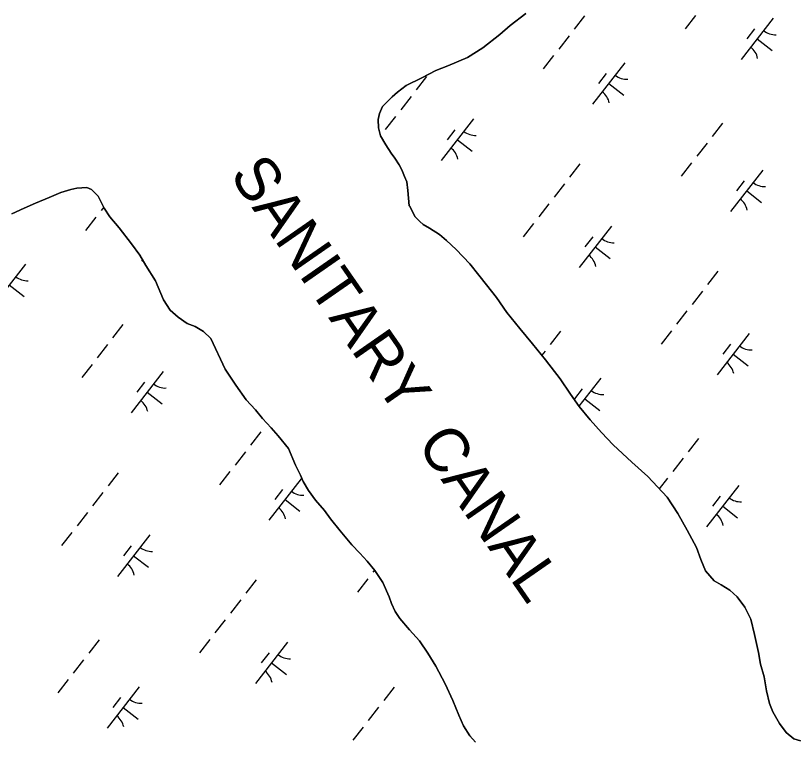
# Model space of a CAD drawing. Extents: x 3888273 to 3909528, y 158682 to 181032.
# Drawn here: x 3904884 to 3905625, y 171989 to 172680 of the extents above; entities that cross this region are included whole.
import ezdxf

# ---------------------------------------------------------------- set-up
doc = ezdxf.new("R2010")
doc.units = 0
for name, color, linetype in [('V-RIVR-IDEN', 7, 'Continuous'), ('V-TOPO-SHOR', 7, 'Continuous'), ('V-WETL-SWMP', 7, 'Continuous')]:
    doc.layers.add(name, color=color, linetype=linetype)

msp = doc.modelspace()

# ---------------------------------------------------------------- linework, layer by layer
at = {"layer": 'V-TOPO-SHOR'}
for points in [[(3905369.2, 172682.09), (3905354.23, 172670.81), (3905344.39, 172662.36), (3905328.23, 172649.48), (3905313.63, 172640.19), (3905295.04, 172632.45), (3905283.57, 172627.96), (3905270.14, 172621.07), (3905255.52, 172613.76), (3905247.24, 172607.32), (3905242.12, 172602.9), (3905232.69, 172593.66), (3905229.98, 172586.88), (3905228.84, 172581.31), (3905228.93, 172573.36), (3905230.99, 172565.84), (3905235.85, 172557.15), (3905241.1, 172549.26), (3905244.72, 172544.53), (3905248.76, 172538.21), (3905251.19, 172533.48), (3905253.64, 172527.14), (3905256.08, 172522.01), (3905256.96, 172513.67), (3905258.31, 172498.99), (3905258.71, 172498.6), (3905260.74, 172494.65), (3905263.98, 172488.72), (3905268.4, 172484), (3905271.6, 172481.25), (3905277.6, 172477.74), (3905287.19, 172471.88), (3905293.61, 172465.99), (3905302.84, 172457.35), (3905316.09, 172443.98), (3905324.55, 172432.95), (3905331.79, 172423.89), (3905341.45, 172411.67), (3905351.14, 172397.47), (3905363.61, 172382.11), (3905375.68, 172367.54), (3905388.15, 172352.58), (3905401.85, 172334.45), (3905411.94, 172319.86), (3905420, 172308.02), (3905430.46, 172295.42), (3905441.32, 172283.22), (3905452.56, 172271.42), (3905470.22, 172254.92), (3905485.46, 172241.18), (3905503.93, 172221.51), (3905514.03, 172206.12), (3905522.93, 172190.33), (3905531.85, 172173.74), (3905535.94, 172162.26), (3905540.42, 172151.58), (3905548.47, 172142.13), (3905555.26, 172138.23), (3905563.65, 172133.15), (3905570.47, 172126.87), (3905577.73, 172117.01), (3905583.41, 172105.55), (3905587.14, 172090.89), (3905590.89, 172073.85), (3905592.6, 172062.75), (3905596.3, 172050.47)], [(3905321.35, 171988.48), (3905316.12, 171994.38), (3905310.06, 172003.85), (3905305.58, 172014.13), (3905299.88, 172027.98), (3905292.56, 172043.79), (3905283.64, 172060.78), (3905275.96, 172073.01), (3905267.9, 172084.84), (3905258.65, 172095.47), (3905249.4, 172106.1), (3905244.96, 172112.81), (3905241.31, 172120.32), (3905239.25, 172126.65), (3905233.15, 172140.49), (3905225.48, 172151.93), (3905218.24, 172160.6), (3905211.41, 172168.47), (3905203.77, 172176.33), (3905192.51, 172189.72), (3905183.26, 172201.14), (3905177.61, 172209.03), (3905169.17, 172218.87), (3905162.32, 172227.94), (3905157.46, 172236.62), (3905154.62, 172242.55), (3905150.15, 172252.04), (3905143.23, 172267.86), (3905133.57, 172280.07), (3905126.73, 172287.55), (3905118.7, 172296.6), (3905111.86, 172304.87), (3905103.02, 172314.23), (3905093.26, 172328.19), (3905083.17, 172343.42), (3905069.35, 172372.67), (3905062.53, 172379.35), (3905054.54, 172384.03), (3905046.96, 172387.13), (3905038.16, 172393), (3905030.54, 172399.67), (3905024.48, 172409.54), (3905016.74, 172427.73), (3905007.45, 172442.33), (3905001.78, 172452.2), (3904993.73, 172462.85), (3904982.04, 172478.21), (3904973.2, 172488.45), (3904967.95, 172496.74), (3904962.27, 172508.2), (3904955.84, 172514.49), (3904951.45, 172516.43), (3904941.93, 172515.93), (3904935.98, 172514.68), (3904926.48, 172511.8), (3904915.4, 172506.91), (3904902.35, 172501.61), (3904891.68, 172496.73), (3904879.81, 172491.44)], [(3905596.3, 172050.47), (3905598.43, 172037.39), (3905601.33, 172025.1), (3905604.6, 172017.19), (3905610.67, 172006.13), (3905617.12, 171997.46), (3905624.33, 171991.58), (3905630.71, 171989.66)]]:
    msp.add_lwpolyline(points, dxfattribs=at)
at = {"layer": 'V-WETL-SWMP'}
for p, q in [((3905354.23, 172670.81), (3905369.21, 172682.09)), ((3905425.25, 172679.95), (3905415.42, 172667.32)), ((3905530.71, 172680.19), (3905520.89, 172667.57)), ((3905604.85, 172677.72), (3905574.15, 172638.26)), ((3905344.39, 172662.36), (3905354.23, 172670.81)), ((3905587.1, 172667.46), (3905579.73, 172657.99)), ((3905328.23, 172649.48), (3905344.39, 172662.36)), ((3905410.51, 172661.01), (3905400.69, 172648.38)), ((3905589.5, 172657.99), (3905603.71, 172646.94)), ((3905313.63, 172640.19), (3905328.23, 172649.48)), ((3905295.04, 172632.45), (3905313.63, 172640.19)), ((3905395.77, 172642.07), (3905385.95, 172629.44)), ((3905283.57, 172627.96), (3905295.04, 172632.45)), ((3905463.61, 172635.27), (3905432.91, 172595.81)), ((3905270.14, 172621.07), (3905283.57, 172627.96)), ((3905445.86, 172625.01), (3905438.49, 172615.54)), ((3905255.52, 172613.76), (3905270.14, 172621.07)), ((3905274.8, 172622.16), (3905264.98, 172609.53)), ((3905448.26, 172615.54), (3905462.47, 172604.49)), ((3905247.24, 172607.32), (3905255.52, 172613.76)), ((3905232.69, 172593.66), (3905242.12, 172602.9)), ((3905242.12, 172602.9), (3905247.24, 172607.32)), ((3905260.06, 172603.22), (3905250.24, 172590.59)), ((3905229.98, 172586.88), (3905232.69, 172593.66)), ((3905228.84, 172581.31), (3905229.98, 172586.88)), ((3905228.93, 172573.36), (3905228.84, 172581.31)), ((3905245.32, 172584.27), (3905235.5, 172571.65)), ((3905319.47, 172581.8), (3905288.76, 172542.34)), ((3905230.99, 172565.84), (3905228.93, 172573.36)), ((3905301.71, 172571.54), (3905294.34, 172562.07)), ((3905556.53, 172577.81), (3905546.7, 172565.18)), ((3905235.85, 172557.15), (3905230.99, 172565.84)), ((3905241.1, 172549.26), (3905235.85, 172557.15)), ((3905304.12, 172562.07), (3905318.32, 172551.02)), ((3905541.79, 172558.86), (3905531.97, 172546.24)), ((3905244.72, 172544.53), (3905241.1, 172549.26)), ((3905248.76, 172538.22), (3905244.72, 172544.53)), ((3905251.19, 172533.48), (3905248.76, 172538.22)), ((3905253.64, 172527.14), (3905251.19, 172533.48)), ((3905420.82, 172538.96), (3905410.99, 172526.33)), ((3905527.05, 172539.92), (3905517.23, 172527.29)), ((3905256.08, 172522.01), (3905253.64, 172527.14)), ((3905594.89, 172533.13), (3905564.19, 172493.66)), ((3905256.96, 172513.67), (3905256.08, 172522.01)), ((3905406.08, 172520.01), (3905396.26, 172507.39)), ((3905577.14, 172522.87), (3905569.77, 172513.4)), ((3904915.41, 172506.91), (3904926.48, 172511.8)), ((3904926.48, 172511.8), (3904935.98, 172514.68)), ((3904935.98, 172514.68), (3904941.93, 172515.93)), ((3904941.93, 172515.93), (3904951.45, 172516.43)), ((3904951.45, 172516.43), (3904955.84, 172514.49)), ((3904955.84, 172514.49), (3904962.27, 172508.2)), ((3905258.31, 172498.99), (3905256.96, 172513.67)), ((3905579.54, 172513.4), (3905593.75, 172502.34)), ((3904902.35, 172501.61), (3904915.41, 172506.91)), ((3904962.27, 172508.2), (3904967.95, 172496.74)), ((3904879.81, 172491.44), (3904891.68, 172496.73)), ((3904891.68, 172496.73), (3904902.35, 172501.61)), ((3904967.37, 172497.91), (3904964.85, 172494.67)), ((3904967.95, 172496.74), (3904973.2, 172488.45)), ((3905258.71, 172498.6), (3905258.31, 172498.99)), ((3905260.74, 172494.64), (3905258.71, 172498.6)), ((3905391.34, 172501.07), (3905381.52, 172488.44)), ((3905263.98, 172488.72), (3905260.74, 172494.64)), ((3904959.94, 172488.36), (3904950.11, 172475.73)), ((3904973.2, 172488.45), (3904982.04, 172478.21)), ((3905268.4, 172484), (3905263.98, 172488.72)), ((3905271.6, 172481.25), (3905268.4, 172484)), ((3905271.14, 172481.89), (3905271.03, 172481.74)), ((3905376.61, 172482.13), (3905366.78, 172469.5)), ((3904982.04, 172478.21), (3904993.73, 172462.85)), ((3905277.6, 172477.74), (3905271.6, 172481.25)), ((3905287.19, 172471.88), (3905277.6, 172477.74)), ((3905450.75, 172479.66), (3905420.04, 172440.19)), ((3905293.61, 172465.99), (3905287.19, 172471.88)), ((3905432.99, 172469.4), (3905425.62, 172459.93)), ((3904993.73, 172462.85), (3905001.78, 172452.2)), ((3905302.84, 172457.35), (3905293.61, 172465.99)), ((3905435.4, 172459.93), (3905449.6, 172448.87)), ((3905001.78, 172452.2), (3905007.45, 172442.33)), ((3905316.09, 172443.98), (3905302.84, 172457.35)), ((3905004.37, 172447.7), (3905003.38, 172446.42)), ((3904892.84, 172443.43), (3904862.14, 172403.97)), ((3905007.45, 172442.33), (3905016.74, 172427.73)), ((3905324.55, 172432.95), (3905316.09, 172443.98)), ((3905331.79, 172423.89), (3905324.55, 172432.95)), ((3905552.1, 172436.81), (3905542.27, 172424.18)), ((3904877.49, 172423.7), (3904891.69, 172412.65)), ((3905016.74, 172427.73), (3905024.48, 172409.54)), ((3905341.45, 172411.67), (3905331.79, 172423.89)), ((3905537.36, 172417.87), (3905527.54, 172405.24)), ((3905024.48, 172409.54), (3905030.54, 172399.67)), ((3905351.14, 172397.47), (3905341.45, 172411.67)), ((3905030.54, 172399.67), (3905038.16, 172393)), ((3905038.16, 172393), (3905046.96, 172387.13)), ((3905363.61, 172382.11), (3905351.14, 172397.47)), ((3905522.62, 172398.93), (3905512.8, 172386.3)), ((3904985.76, 172385.97), (3904975.93, 172373.34)), ((3905046.96, 172387.13), (3905054.54, 172384.03)), ((3905054.54, 172384.03), (3905062.53, 172379.35)), ((3905062.53, 172379.35), (3905069.35, 172372.67)), ((3905375.68, 172367.54), (3905363.61, 172382.11)), ((3905402.42, 172379.74), (3905392.6, 172367.11)), ((3905507.89, 172379.98), (3905498.06, 172367.36)), ((3905069.35, 172372.67), (3905083.17, 172343.42)), ((3905582.03, 172377.51), (3905551.32, 172338.05)), ((3904971.02, 172367.03), (3904961.19, 172354.4)), ((3905388.15, 172352.58), (3905375.68, 172367.54)), ((3905564.27, 172367.25), (3905556.9, 172357.78)), ((3905387.69, 172360.8), (3905384.6, 172356.84)), ((3905566.68, 172357.78), (3905580.88, 172346.73)), ((3904956.28, 172348.08), (3904946.45, 172335.46)), ((3905401.85, 172334.45), (3905388.15, 172352.58)), ((3905024.12, 172341.29), (3904993.42, 172301.83)), ((3905083.17, 172343.42), (3905093.26, 172328.19)), ((3905411.94, 172319.86), (3905401.85, 172334.45)), ((3905440.79, 172335.06), (3905419.88, 172308.2)), ((3905006.36, 172331.03), (3904998.99, 172321.56)), ((3905093.26, 172328.19), (3905103.02, 172314.23)), ((3905008.77, 172321.56), (3905022.97, 172310.5)), ((3905420, 172308.02), (3905411.94, 172319.86)), ((3905423.03, 172324.81), (3905415.66, 172315.33)), ((3905103.02, 172314.23), (3905111.86, 172304.87)), ((3905425.44, 172315.33), (3905439.64, 172304.28)), ((3905111.86, 172304.87), (3905118.7, 172296.6)), ((3905430.46, 172295.42), (3905420, 172308.02)), ((3905118.7, 172296.6), (3905126.73, 172287.55)), ((3905441.32, 172283.22), (3905430.46, 172295.42)), ((3905117.04, 172283.82), (3905107.21, 172271.2)), ((3905126.73, 172287.55), (3905133.57, 172280.07)), ((3905452.56, 172271.42), (3905441.32, 172283.22)), ((3905133.57, 172280.07), (3905143.23, 172267.86)), ((3905533.7, 172277.6), (3905523.88, 172264.97)), ((3905143.23, 172267.86), (3905150.15, 172252.04)), ((3905470.22, 172254.92), (3905452.56, 172271.42)), ((3905102.3, 172264.88), (3905092.47, 172252.25)), ((3905150.15, 172252.04), (3905154.62, 172242.55)), ((3905485.46, 172241.18), (3905470.22, 172254.92)), ((3905518.97, 172258.66), (3905509.14, 172246.03)), ((3904981.33, 172244.97), (3904971.5, 172232.34)), ((3905087.56, 172245.94), (3905077.74, 172233.31)), ((3905155.4, 172239.14), (3905124.7, 172199.68)), ((3905154.62, 172242.55), (3905157.46, 172236.62)), ((3905503.94, 172221.51), (3905485.46, 172241.18)), ((3905504.23, 172239.71), (3905496.35, 172229.59)), ((3905157.46, 172236.62), (3905162.32, 172227.94)), ((3905572.07, 172232.92), (3905541.36, 172193.46)), ((3904966.59, 172226.03), (3904956.76, 172213.4)), ((3905137.64, 172228.89), (3905130.28, 172219.42)), ((3905162.32, 172227.94), (3905169.17, 172218.87)), ((3905554.31, 172222.66), (3905546.94, 172213.19)), ((3905140.05, 172219.41), (3905154.26, 172208.36)), ((3905169.17, 172218.87), (3905177.61, 172209.03)), ((3905514.03, 172206.12), (3905503.94, 172221.51)), ((3905177.61, 172209.03), (3905183.26, 172201.14)), ((3905556.72, 172213.19), (3905570.92, 172202.13)), ((3904951.85, 172207.09), (3904942.02, 172194.46)), ((3905183.26, 172201.14), (3905192.51, 172189.72)), ((3905522.93, 172190.33), (3905514.03, 172206.12)), ((3904937.11, 172188.15), (3904927.29, 172175.52)), ((3905011.26, 172185.67), (3904980.55, 172146.21)), ((3905192.51, 172189.72), (3905203.78, 172176.33)), ((3905531.85, 172173.74), (3905522.93, 172190.33)), ((3904993.5, 172175.42), (3904986.13, 172165.95)), ((3905203.78, 172176.33), (3905211.41, 172168.47)), ((3905535.94, 172162.26), (3905531.85, 172173.74)), ((3904995.9, 172165.94), (3905010.11, 172154.89)), ((3905211.41, 172168.47), (3905218.24, 172160.59)), ((3905218.24, 172160.59), (3905225.48, 172151.93)), ((3905540.42, 172151.58), (3905535.94, 172162.26)), ((3905225.32, 172152.12), (3905223.75, 172150.11)), ((3905225.48, 172151.93), (3905233.15, 172140.49)), ((3905548.46, 172142.13), (3905540.42, 172151.58)), ((3905112.61, 172142.83), (3905102.78, 172130.2)), ((3905218.84, 172143.8), (3905209.02, 172131.17)), ((3905233.15, 172140.49), (3905239.25, 172126.65)), ((3905555.26, 172138.23), (3905548.46, 172142.13)), ((3905563.65, 172133.15), (3905555.26, 172138.23)), ((3905570.47, 172126.87), (3905563.65, 172133.15)), ((3905239.25, 172126.65), (3905241.31, 172120.32)), ((3905577.73, 172117.01), (3905570.47, 172126.87)), ((3905097.87, 172123.89), (3905088.04, 172111.26)), ((3905241.31, 172120.32), (3905244.96, 172112.81)), ((3905244.96, 172112.81), (3905249.4, 172106.1)), ((3905583.41, 172105.55), (3905577.73, 172117.01)), ((3905083.13, 172104.94), (3905073.31, 172092.32)), ((3905249.4, 172106.1), (3905258.65, 172095.47)), ((3905587.14, 172090.89), (3905583.41, 172105.55)), ((3905256.39, 172098.07), (3905255.98, 172097.54)), ((3905258.65, 172095.47), (3905267.9, 172084.84)), ((3905590.89, 172073.85), (3905587.14, 172090.89)), ((3904962.93, 172085.76), (3904953.1, 172073.13)), ((3905068.39, 172086), (3905058.57, 172073.37)), ((3905142.54, 172083.53), (3905111.83, 172044.07)), ((3905267.9, 172084.84), (3905275.97, 172073.01)), ((3905592.6, 172062.75), (3905590.89, 172073.85)), ((3904948.19, 172066.82), (3904938.37, 172054.19)), ((3905124.78, 172073.27), (3905117.41, 172063.8)), ((3905275.97, 172073.01), (3905283.64, 172060.78)), ((3905127.18, 172063.8), (3905141.39, 172052.74)), ((3905283.64, 172060.78), (3905292.56, 172043.79)), ((3905596.3, 172050.47), (3905592.6, 172062.75)), ((3904933.45, 172047.88), (3904923.63, 172035.25)), ((3905598.42, 172037.39), (3905596.3, 172050.47)), ((3905001.29, 172041.08), (3904970.59, 172001.62)), ((3905243.89, 172040.68), (3905234.06, 172028.06)), ((3905292.56, 172043.79), (3905299.88, 172027.98)), ((3905601.33, 172025.1), (3905598.42, 172037.39)), ((3904983.54, 172030.82), (3904976.17, 172021.35)), ((3905299.88, 172027.98), (3905305.58, 172014.13)), ((3905604.6, 172017.19), (3905601.33, 172025.1)), ((3904985.94, 172021.35), (3905000.15, 172010.3)), ((3905229.15, 172021.74), (3905219.32, 172009.11)), ((3905610.67, 172006.13), (3905604.6, 172017.19)), ((3905305.58, 172014.13), (3905310.06, 172003.85)), ((3905214.41, 172002.8), (3905204.59, 171990.17)), ((3905310.06, 172003.85), (3905316.12, 171994.38)), ((3905617.12, 171997.46), (3905610.67, 172006.13)), ((3905316.12, 171994.38), (3905321.34, 171988.48)), ((3905624.33, 171991.58), (3905617.12, 171997.46)), ((3905630.71, 171989.66), (3905624.33, 171991.58))]:
    msp.add_line(p, q, dxfattribs=at)
for centre, start, end in [((3905606.65, 172679.64), 231.34298, 272.88664), ((3905572.73, 172636.04), 11.34298, 52.88663), ((3905465.41, 172637.19), 231.34298, 272.88664), ((3905431.49, 172593.59), 11.34298, 52.88663), ((3905321.26, 172583.72), 231.34298, 272.88664), ((3905287.34, 172540.12), 11.34298, 52.88663), ((3905596.69, 172535.05), 231.34298, 272.88664), ((3905562.77, 172491.45), 11.34298, 52.88663), ((3905452.55, 172481.58), 231.34298, 272.88664), ((3905418.62, 172437.98), 11.34298, 52.88663), ((3904894.64, 172445.36), 231.34298, 272.88664), ((3905583.83, 172379.44), 231.34298, 272.88664), ((3905549.9, 172335.83), 11.34298, 52.88663), ((3905025.92, 172343.21), 231.34298, 272.88664), ((3905442.58, 172336.99), 231.34298, 272.88664), ((3904991.99, 172299.61), 11.34298, 52.88663), ((3905157.2, 172241.07), 231.34298, 272.88664), ((3905573.87, 172234.84), 231.34298, 272.88664), ((3905123.27, 172197.47), 11.34298, 52.88663), ((3905539.94, 172191.24), 11.34298, 52.88663), ((3905013.05, 172187.6), 231.34298, 272.88664), ((3904979.13, 172144), 11.34298, 52.88663), ((3905144.33, 172085.45), 231.34298, 272.88664), ((3905110.41, 172041.85), 11.34298, 52.88663), ((3905003.09, 172043), 231.34298, 272.88664), ((3904969.17, 171999.4), 11.34298, 52.88663)]:
    msp.add_arc(centre, 17.62, start, end, dxfattribs=at)

# ---------------------------------------------------------------- texts
at = {"layer": 'V-RIVR-IDEN'}
msp.add_text('SANITARY  CANAL', height=41.9999, rotation=304.79672, dxfattribs=at).set_placement((3905086.55, 172528.38))

doc.saveas('drawing.dxf')
